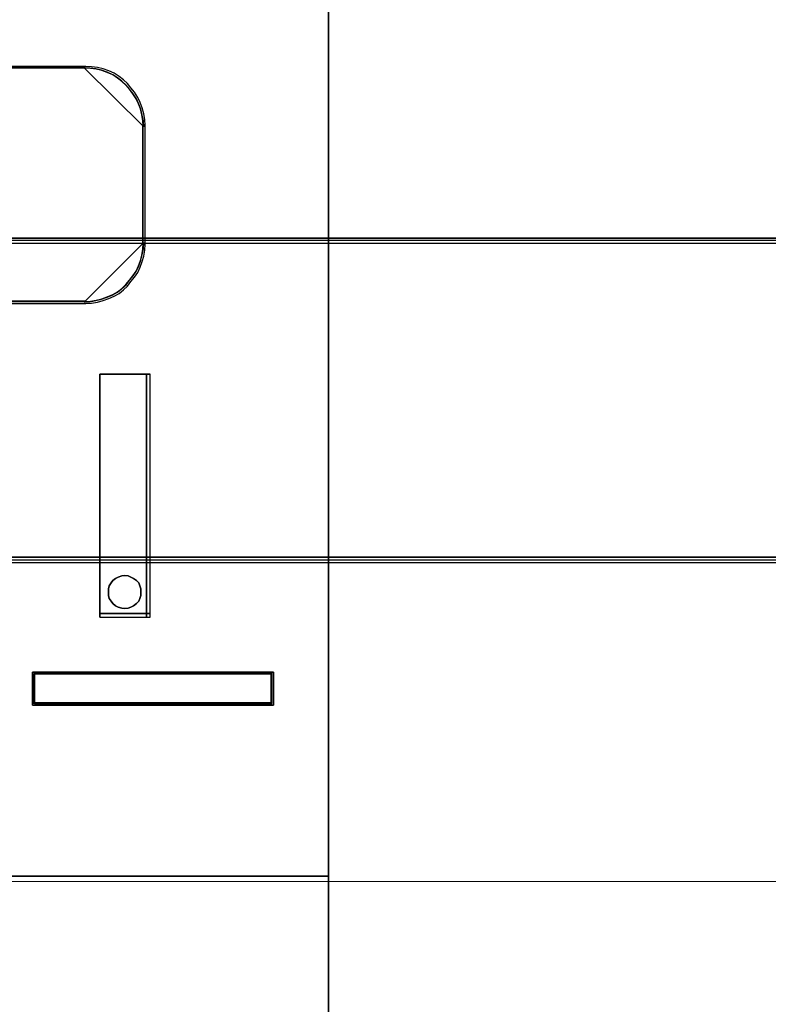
# Model space of a CAD drawing. Header units: millimetres. Extents: x -1290 to 1795, y -4192 to -1311.
# Tile 660 of 1056: x 1123.37 to 1125.95, y -2892.04 to -2888.65. Entities that reach past the tile are written whole.
import ezdxf

# ---------------------------------------------------------------- set-up
doc = ezdxf.new("R2010")
doc.units = ezdxf.units.MM
doc.layers.add('30', color=7, linetype='Continuous')
doc.layers.add('45', color=7, linetype='Continuous')
doc.layers.add('Aparatura', color=7, linetype='Continuous', lineweight=13)

# ---------------------------------------------------------------- blocks, each defined once
blk = doc.blocks.new('*U374')
at = {"layer": '30', "color": 7}
for points in [[(548.842747, -112.648837), (117.158256, -112.648837), (117.158256, -114.163638), (117.158256, -135.23314), (117.158256, -136.747941), (548.842747, -136.747941), (548.842747, -135.23314), (548.842747, -114.163638), (548.842747, -112.648837)], [(117.158256, -136.659968), (548.842747, -136.659968), (117.158256, -136.659968)], [(548.842747, -136.659968), (117.158256, -136.659968), (117.158256, -138.13771), (117.158256, -139.699098), (117.158256, -142.236353), (548.842747, -142.236353), (548.842747, -139.699098), (548.842747, -138.13771), (548.842747, -136.659968)], [(548.79978, -136.703057), (117.201224, -136.703057), (117.201224, -138.157962), (117.201224, -139.69522), (117.201224, -142.193264), (548.79978, -142.193264), (548.79978, -139.69522), (548.79978, -138.157962), (548.79978, -136.703057)], [(117.158256, -142.14838), (548.842747, -142.14838), (117.158256, -142.14838)]]:
    blk.add_lwpolyline(points, close=True, dxfattribs=at)
blk = doc.blocks.new('*U379')
at = {"layer": '45', "color": 7}
for points in [[(369.467441, -83.671744), (387.465485, -83.671744), (387.465485, -83.671744), (387.465485, -166.633485), (387.465485, -166.633485), (369.467441, -166.633485), (369.467441, -166.633485), (369.467441, -83.671744), (369.467441, -83.671744)], [(383.535742, -143.178916), (383.535742, -138.997525), (383.535742, -143.178916)], [(383.535742, -138.997525), (384.398674, -138.997525), (383.535742, -138.997525)], [(383.535742, -143.178916), (384.398674, -143.178916), (384.398674, -138.997525), (383.535742, -138.997525), (383.535742, -143.178916)], [(384.336013, -143.178916), (384.336013, -138.997525), (384.336013, -143.178916)], [(384.241126, -142.745337), (384.241126, -142.692729), (384.221412, -142.640121), (384.201697, -142.587513), (384.162268, -142.548056), (384.109696, -142.515176), (384.063695, -142.488872), (384.017695, -142.469144), (383.958551, -142.462568), (383.912551, -142.469144), (383.846836, -142.488872), (383.800835, -142.515176), (383.754834, -142.548056), (383.728548, -142.587513), (383.695691, -142.640121), (383.682548, -142.692729), (383.682548, -142.745337), (383.682548, -142.804521), (383.695691, -142.85713), (383.728548, -142.903162), (383.754834, -142.942618), (383.800835, -142.982074), (383.846836, -143.008378), (383.912551, -143.02153), (383.958551, -143.028106), (384.017695, -143.02153), (384.063695, -143.008378), (384.109696, -142.982074), (384.162268, -142.942618), (384.201697, -142.903162), (384.221412, -142.85713), (384.241126, -142.804521), (384.241126, -142.745337)], [(383.958551, -142.462568), (384.017695, -142.469144), (384.063695, -142.488872), (384.109696, -142.515176), (384.162268, -142.548056), (384.201697, -142.587513), (384.221412, -142.640121), (384.241126, -142.692729), (384.241126, -142.745337), (384.241126, -142.804521), (384.221412, -142.85713), (384.201697, -142.903162), (384.162268, -142.942618), (384.109696, -142.982074), (384.063695, -143.008378), (384.017695, -143.02153), (383.958551, -143.028106), (383.912551, -143.02153), (383.846836, -143.008378), (383.800835, -142.982074), (383.754834, -142.942618), (383.728548, -142.903162), (383.695691, -142.85713), (383.682548, -142.804521), (383.682548, -142.745337), (383.682548, -142.692729), (383.695691, -142.640121), (383.728548, -142.587513), (383.754834, -142.548056), (383.800835, -142.515176), (383.846836, -142.488872), (383.912551, -142.469144), (383.958551, -142.462568)], [(383.535742, -143.116079), (384.398674, -143.116079), (383.535742, -143.116079)], [(382.375617, -144.126866), (386.521988, -144.126866), (386.521988, -144.692404), (382.375617, -144.692404), (382.375617, -144.126866)], [(369.467441, -147.633202), (387.465485, -147.633202), (369.467441, -147.633202)]]:
    blk.add_lwpolyline(points, close=True, dxfattribs=at)
at = {"layer": '45', "color": 59}
blk.add_lwpolyline([(369.472812, -83.67713), (387.460114, -83.67713), (387.460114, -166.628099), (369.472812, -166.628099), (369.472812, -83.67713)], close=True, dxfattribs=at)
at = {"layer": '45', "color": 3}
for points in [[(383.279727, -133.729942), (373.239637, -133.729942), (383.279727, -133.729942)], [(384.287674, -134.746115), (384.281745, -134.645092), (384.263955, -134.544069), (384.240236, -134.443046), (384.204658, -134.353908), (384.163149, -134.26477), (384.103851, -134.175632), (384.044554, -134.098379), (383.985256, -134.027069), (383.914099, -133.961701), (383.837012, -133.902276), (383.753995, -133.848793), (383.659118, -133.807195), (383.564242, -133.77154), (383.463436, -133.74777), (383.36263, -133.735885), (383.261824, -133.729942), (384.287674, -134.746115)], [(384.271562, -136.755122), (384.271562, -134.728162), (384.271562, -136.755122)], [(383.261824, -137.758728), (383.36263, -137.752788), (383.463436, -137.73497), (383.564242, -137.711213), (383.659118, -137.675577), (383.753995, -137.634002), (383.837012, -137.586488), (383.914099, -137.527095), (383.985256, -137.461763), (384.044554, -137.384552), (384.103851, -137.307341), (384.163149, -137.224191), (384.204658, -137.135101), (384.240236, -137.040073), (384.263955, -136.945044), (384.281745, -136.844076), (384.287674, -136.737168), (383.261824, -137.758728)], [(383.279727, -137.742569), (373.239637, -137.742569), (383.279727, -137.742569)]]:
    blk.add_lwpolyline(points, close=True, dxfattribs=at)
for points in [[(379.30032, -137.782067), (383.291138, -137.782067), (383.391351, -137.776135), (383.491563, -137.758338), (383.591776, -137.734609), (383.686094, -137.699016), (383.780411, -137.65749), (383.862939, -137.610032), (383.939573, -137.550709), (384.010311, -137.485454), (384.069259, -137.408335), (384.128208, -137.331215), (384.187157, -137.248164), (384.228421, -137.15918), (384.26379, -137.064263), (384.287369, -136.969347), (384.305054, -136.868499), (384.310949, -136.761718), (384.310949, -134.72102), (384.305054, -134.620171), (384.287369, -134.519323), (384.26379, -134.418474), (384.228421, -134.32949), (384.187157, -134.240506), (384.128208, -134.151522), (384.069259, -134.074403), (384.010311, -134.003216), (383.939573, -133.937961), (383.862939, -133.878638), (383.780411, -133.825248), (383.686094, -133.783722), (383.591776, -133.748128), (383.491563, -133.724399), (383.391351, -133.712535), (383.291138, -133.706603), (379.30032, -133.706603)], [(379.32002, -137.751546), (383.270907, -137.751546), (383.370117, -137.745703), (383.469327, -137.728173), (383.568537, -137.704799), (383.661911, -137.669738), (383.755285, -137.628835), (383.836987, -137.582087), (383.912853, -137.523653), (383.982884, -137.459376), (384.041242, -137.383411), (384.099601, -137.307447), (384.15796, -137.225639), (384.198811, -137.137988), (384.233826, -137.044494), (384.25717, -136.950999), (384.274677, -136.851661), (384.280513, -136.74648), (384.280513, -134.736347), (384.274677, -134.637009), (384.25717, -134.537671), (384.233826, -134.438333), (384.198811, -134.350682), (384.15796, -134.263031), (384.099601, -134.175379), (384.041242, -134.099415), (383.982884, -134.029294), (383.912853, -133.965017), (383.836987, -133.906583), (383.755285, -133.853992), (383.661911, -133.813088), (383.568537, -133.778027), (383.469327, -133.754654), (383.370117, -133.742967), (383.270907, -133.737124), (379.32002, -133.737124)]]:
    blk.add_lwpolyline(points, dxfattribs=at)
at = {"layer": '45', "color": 1}
for points in [[(386.521988, -144.126866), (382.375617, -144.126866), (382.375617, -144.692404), (386.521988, -144.692404), (386.521988, -144.126866)], [(382.398891, -144.150205), (386.498714, -144.150205), (382.398891, -144.150205)], [(382.398891, -144.150205), (382.398891, -144.669064), (382.398891, -144.150205)], [(386.491553, -144.157387), (382.406053, -144.157387), (382.406053, -144.661883), (386.491553, -144.661883), (386.491553, -144.157387)], [(386.482601, -144.669064), (386.482601, -144.150205), (386.482601, -144.669064)], [(382.398891, -144.652906), (386.498714, -144.652906), (382.398891, -144.652906)]]:
    blk.add_lwpolyline(points, close=True, dxfattribs=at)

msp = doc.modelspace()

# ---------------------------------------------------------------- linework, layer by layer
at = {"layer": 'Aparatura', "color": 7, "lineweight": 13}
msp.add_lwpolyline([(1156.8252, -2891.6139), (1070.4596, -2891.6139), (1070.4596, -2882.598), (1156.8252, -2882.598), (1156.8252, -2891.6139)], close=True, dxfattribs=at)
msp.add_lwpolyline([(1070.4596, -2891.6139), (1156.8252, -2891.6139)], dxfattribs=at)

# ---------------------------------------------------------------- block references
at = {"layer": 'Aparatura', "color": 7, "lineweight": 13, "xscale": 0.2, "yscale": 0.2, "zscale": 0.2}
for name in ['*U379', '*U374']:
    msp.add_blockref(name, (1046.9424, -2862.0686), dxfattribs=at)

doc.saveas('drawing.dxf')
